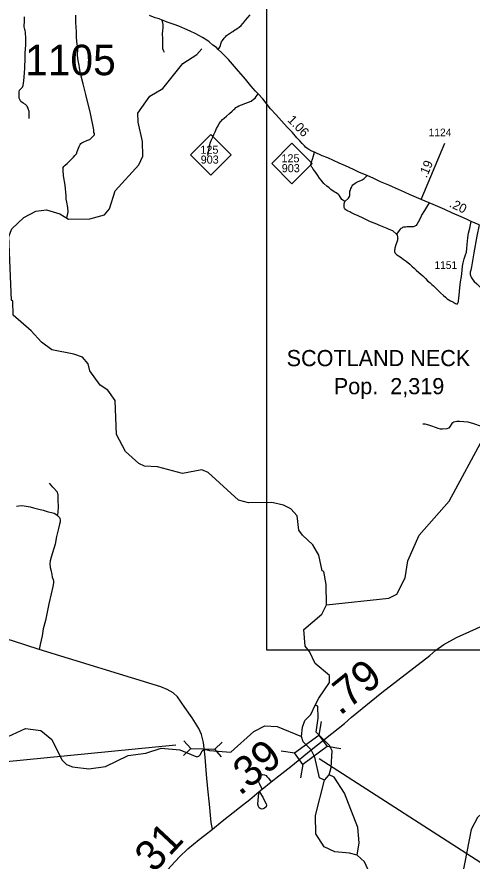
# Model space of a CAD drawing. Extents: x 2290615 to 2522933, y 819489 to 1012715.
# Drawn here: x 2456291 to 2463761, y 860488 to 874330 of the extents above; entities that cross this region are included whole.
import ezdxf

# ---------------------------------------------------------------- set-up
doc = ezdxf.new("R2010")
doc.units = 0
for name, color, linetype in [('Exist Civil Demographics City Label', 7, 'Continuous'), ('Exist Hydrographic Creek Single Shore', 7, 'Continuous'), ('Exist Hydrographic Misc Water Feature', 7, 'Continuous'), ('Exist Road Non-System Type 51', 7, 'Continuous'), ('Exist Road Primary NC Attributed', 7, 'Continuous'), ('Exist Road Primary NC Mileage Hundredths English Label', 7, 'Continuous'), ('Exist Road Primary NC Shield CELL', 7, 'Continuous'), ('Exist Road Primary NC Shield Number Label', 7, 'Continuous'), ('Exist Road Primary US Attributed', 7, 'Continuous'), ('Exist Road Primary US Mileage Hundredths English Label', 7, 'Continuous'), ('Exist Road Primary US Structure Standard Bridge CELL', 7, 'Continuous'), ('Exist Road Primary US Structure Standard Bridge Number Label', 7, 'Continuous'), ('Exist Road Secondary Mileage Hundredths English Label', 7, 'Continuous'), ('Exist Road Secondary Structure Pipe CELL', 7, 'Continuous'), ('Exist Road Secondary Structure Pipe Number Label', 7, 'Continuous'), ('Exist Road Secondary Type 51 Attributed', 7, 'Continuous'), ('Exist Road Secondary Type 51 Number Label', 7, 'Continuous'), ('Map Preparation Inset Cut Line', 7, 'Continuous')]:
    doc.layers.add(name, color=color, linetype=linetype)

msp = doc.modelspace()

# ---------------------------------------------------------------- linework, layer by layer
at = {"layer": 'Exist Hydrographic Creek Single Shore'}
for points in [[(2457901, 868041), (2457782, 868211), (2457656, 868294), (2457486, 868524), (2457459, 868641), (2457365, 868749), (2457223, 868802), (2456863, 868873), (2456695, 868994), (2456525, 869184), (2456230, 869438)], [(2461369, 864691), (2462392, 864798), (2462525, 864866), (2462662, 865134), (2462708, 865412), (2462893, 865830), (2463384, 866388), (2463967, 867472), (2464174, 868026), (2464200, 868129)], [(2461369, 864691), (2461364, 865022), (2461327, 865237), (2461302, 865246), (2461248, 865503), (2461145, 865676), (2460976, 865833), (2460916, 865916), (2460888, 866148), (2460786, 866262), (2460668, 866326), (2460476, 866368), (2460093, 866362), (2459925, 866408), (2459427, 866857), (2459326, 866905), (2459010, 866843), (2458600, 866954), (2458383, 866965), (2458291, 867007), (2458071, 867202), (2457925, 867485), (2457901, 868041)], [(2461187, 863045), (2461243, 863162), (2461423, 863416), (2461421, 863531), (2461184, 863728), (2461090, 863927), (2461022, 864010), (2461001, 864285), (2461297, 864537), (2461369, 864691)], [(2460962, 862533), (2460976, 862682), (2461016, 862792), (2461114, 862894), (2461187, 863045)], [(2461413, 861905), (2461445, 862025), (2461465, 862298), (2461422, 862381), (2461202, 862602), (2461232, 862830), (2461229, 863030), (2461187, 863045)], [(2461340, 861814), (2461256, 861853), (2461177, 862194), (2461122, 862315), (2460988, 862443), (2460962, 862533)], [(2461876, 860588), (2461906, 860789), (2461885, 861038), (2461668, 861604), (2461497, 861866), (2461413, 861905)], [(2462497, 858184), (2462312, 858288), (2462151, 858485), (2462096, 858742), (2462053, 859367), (2462091, 859602), (2462147, 859768), (2462176, 860019), (2462132, 860175), (2461994, 860475), (2461876, 860588)]]:
    msp.add_lwpolyline(points, dxfattribs=at)
at = {"layer": 'Exist Hydrographic Misc Water Feature'}
msp.add_line((2461340, 861814), (2461413, 861905), dxfattribs=at)
for points in [[(2456230, 869438), (2456226, 869671), (2456201, 869686), (2456159, 870728), (2456207, 870855), (2456404, 871040), (2456603, 871144), (2456777, 871164), (2456995, 871101), (2457138, 871011), (2457488, 871016), (2457729, 871085), (2457810, 871180), (2457906, 871479), (2458291, 871902), (2458355, 872046), (2458351, 872289), (2458280, 872604), (2458277, 872752), (2458473, 873032), (2458687, 873153), (2459014, 873563), (2459245, 873711), (2459327, 873803)], [(2467287, 864219), (2467208, 864289), (2466966, 864319), (2466781, 864416), (2466585, 864221), (2466284, 863693), (2466122, 863457), (2465426, 862686), (2465105, 862381), (2464886, 862037), (2464566, 861706), (2464360, 861536), (2463915, 861262), (2463849, 861204), (2463744, 861009), (2463605, 860274)], [(2456146, 862530), (2456435, 862660), (2456686, 862631), (2456863, 862484), (2457026, 862146), (2457103, 862070), (2457203, 862032), (2457470, 862003), (2457745, 862041), (2458117, 862220), (2458408, 862258), (2458657, 862338), (2458965, 862311), (2459244, 862200), (2459279, 862207), (2459304, 862234), (2459320, 862275), (2459333, 862296), (2459358, 862318), (2459395, 862317), (2459450, 862303), (2459799, 862273), (2460177, 862613), (2460359, 862706), (2460559, 862694), (2460962, 862533)], [(2461876, 860588), (2461750, 860619), (2461508, 860642), (2461332, 860723), (2461195, 860938), (2461190, 861236), (2461340, 861814)]]:
    msp.add_lwpolyline(points, dxfattribs=at)
at = {"layer": 'Exist Road Non-System Type 51'}
for points in [[(2459595, 873796), (2459622, 873834), (2459633, 873861), (2459638, 873890), (2459649, 873920), (2459663, 873943), (2459690, 873978), (2459714, 874005), (2459729, 874023), (2459745, 874034), (2459763, 874047), (2459814, 874080), (2459834, 874092), (2459869, 874116), (2459882, 874122), (2459904, 874137), (2459939, 874161), (2459972, 874190), (2459997, 874219), (2460008, 874232), (2460044, 874275), (2460121, 874361)], [(2456493, 872665), (2456491, 872733), (2456490, 872757), (2456492, 872765), (2456490, 872778), (2456489, 872794), (2456483, 872808), (2456475, 872831), (2456461, 872861), (2456453, 872872), (2456440, 872885), (2456431, 872893), (2456393, 872915), (2456355, 872943), (2456329, 872998), (2456329, 873094), (2456336, 873127), (2456357, 873152), (2456367, 873161), (2456381, 873176), (2456395, 873206), (2456403, 873280), (2456414, 873408), (2456419, 873496), (2456428, 873651), (2456426, 873737), (2456439, 873874), (2456440, 873977), (2456432, 874073), (2456425, 874104), (2456421, 874125), (2456412, 874165), (2456412, 874200), (2456414, 874235), (2456414, 874253), (2456418, 874282), (2456418, 874329)], [(2457113, 871029), (2457131, 871136), (2457125, 871203), (2457113, 871292), (2457101, 871341), (2457098, 871396), (2457083, 871570), (2457058, 871722), (2457052, 871817), (2457052, 871841), (2457052, 871860), (2457061, 871878), (2457083, 871900), (2457116, 871927), (2457171, 871982), (2457220, 872028), (2457244, 872055), (2457269, 872083), (2457281, 872122), (2457311, 872202), (2457327, 872239), (2457342, 872254), (2457357, 872263), (2457388, 872281), (2457440, 872303), (2457489, 872321), (2457528, 872355), (2457550, 872379), (2457562, 872394), (2457562, 872407), (2457562, 872416), (2457556, 872434), (2457553, 872480), (2457498, 872743), (2457421, 873057), (2457379, 873231), (2457339, 873380), (2457328, 873436), (2457320, 873496), (2457312, 873539), (2457295, 873613), (2457285, 873695), (2457290, 873805), (2457277, 873925), (2457269, 873996), (2457268, 874082), (2457258, 874238), (2457256, 874355)], [(2458711, 873747), (2458695, 873780), (2458688, 873806), (2458687, 873836), (2458686, 873864), (2458687, 873924), (2458687, 873982), (2458680, 874046), (2458688, 874108), (2458692, 874150), (2458692, 874206), (2458676, 874274)], [(2459423, 872055), (2459439, 872152), (2459453, 872208), (2459465, 872257), (2459481, 872304), (2459507, 872359), (2459523, 872399), (2459545, 872444), (2459569, 872499), (2459591, 872544), (2459610, 872579), (2459635, 872612), (2459665, 872649), (2459694, 872671), (2459729, 872702), (2459782, 872744), (2459823, 872784), (2459848, 872811), (2459868, 872824), (2459886, 872843), (2459903, 872853), (2459931, 872872), (2460093, 872929), (2460133, 872950), (2460175, 872978), (2460201, 872999), (2460219, 873024), (2460248, 873069)], [(2461674, 871300), (2461624, 871333), (2461580, 871404), (2461564, 871423), (2461521, 871450), (2461497, 871462), (2461444, 871502), (2461413, 871525), (2461374, 871556), (2461329, 871600), (2461286, 871652), (2461259, 871687), (2461230, 871729), (2461207, 871762), (2461178, 871800), (2461154, 871832), (2461139, 871853), (2461130, 871868), (2461122, 871885), (2461115, 871899), (2461115, 871911), (2461119, 871927), (2461126, 871953), (2461142, 871998), (2461156, 872049), (2461175, 872111)], [(2461674, 871300), (2461730, 871359), (2461750, 871386), (2461756, 871398), (2461753, 871419), (2461752, 871435), (2461752, 871454), (2461754, 871471), (2461763, 871491), (2461773, 871515), (2461779, 871534), (2461785, 871551), (2461792, 871561), (2461802, 871574), (2461817, 871589), (2461839, 871605), (2461856, 871616), (2461880, 871627), (2461917, 871641), (2461935, 871648), (2461955, 871658), (2461974, 871671), (2461988, 871682), (2462004, 871696), (2462037, 871727)], [(2462521, 870767), (2462461, 870820), (2462400, 870845), (2462388, 870849), (2462365, 870858), (2462259, 870905), (2462168, 870942), (2462093, 870972), (2461981, 871026), (2461880, 871071), (2461837, 871092), (2461792, 871114), (2461772, 871122), (2461752, 871133), (2461726, 871145), (2461705, 871156), (2461691, 871168), (2461677, 871178), (2461668, 871193), (2461663, 871203), (2461661, 871212), (2461660, 871224), (2461660, 871243), (2461661, 871263), (2461674, 871300)], [(2463054, 871282), (2463014, 871211), (2462980, 871157), (2462968, 871138), (2462940, 871097), (2462934, 871087), (2462911, 871034), (2462875, 870965), (2462855, 870928), (2462840, 870909), (2462830, 870903), (2462820, 870896), (2462800, 870889), (2462789, 870887), (2462755, 870886), (2462693, 870885), (2462673, 870884), (2462653, 870883), (2462635, 870881), (2462619, 870874), (2462605, 870867), (2462593, 870858), (2462582, 870851), (2462563, 870828), (2462521, 870767)], [(2462521, 870767), (2462528, 870749), (2462535, 870724), (2462538, 870708), (2462539, 870696), (2462537, 870682), (2462534, 870667), (2462528, 870651), (2462509, 870594), (2462493, 870536), (2462490, 870520), (2462488, 870503), (2462489, 870481), (2462494, 870468), (2462500, 870456), (2462511, 870442), (2462521, 870433), (2462550, 870412), (2462594, 870384), (2462608, 870374), (2462631, 870359), (2462676, 870327), (2462740, 870276), (2462773, 870243), (2462808, 870209), (2462840, 870176), (2462887, 870136), (2462949, 870084), (2462994, 870039), (2463031, 870002), (2463074, 869967), (2463099, 869940), (2463127, 869919), (2463146, 869898), (2463181, 869868), (2463243, 869808), (2463292, 869762), (2463321, 869735), (2463353, 869705), (2463404, 869675), (2463442, 869658), (2463457, 869648), (2463472, 869639), (2463487, 869631), (2463502, 869626), (2463518, 869627), (2463527, 869635), (2463531, 869646), (2463534, 869654), (2463536, 869661), (2463539, 869679), (2463543, 869714), (2463554, 869829), (2463560, 869887), (2463572, 869987), (2463584, 870074), (2463596, 870171), (2463605, 870243), (2463613, 870299), (2463628, 870362), (2463652, 870427), (2463668, 870474), (2463676, 870532), (2463679, 870600), (2463689, 870705), (2463703, 870781), (2463722, 870866), (2463743, 870976)], [(2464590, 867380), (2464376, 867433), (2464252, 867483), (2464006, 867582), (2463914, 867615), (2463786, 867660), (2463693, 867684), (2463626, 867690), (2463555, 867695), (2463509, 867694), (2463458, 867685), (2463428, 867662), (2463398, 867618), (2463379, 867588), (2463372, 867584), (2463347, 867575), (2463277, 867568), (2463243, 867569), (2463201, 867581), (2463159, 867597), (2463101, 867620), (2463052, 867637), (2462988, 867652), (2462950, 867654)], [(2456957, 866155), (2456970, 866201), (2456973, 866309), (2456971, 866397), (2456970, 866459), (2456969, 866487), (2456956, 866535), (2456879, 866621), (2456828, 866687)], [(2456957, 866155), (2456970, 866201), (2456973, 866309), (2456971, 866397), (2456970, 866459), (2456969, 866487), (2456956, 866535), (2456879, 866621), (2456828, 866687)], [(2456284, 866309), (2456360, 866316), (2456408, 866313), (2456511, 866294), (2456566, 866283), (2456651, 866259), (2456722, 866240), (2456790, 866222), (2456901, 866192), (2456929, 866177), (2456957, 866155)], [(2456284, 866309), (2456360, 866316), (2456408, 866313), (2456511, 866294), (2456566, 866283), (2456651, 866259), (2456722, 866240), (2456790, 866222), (2456901, 866192), (2456929, 866177), (2456957, 866155)], [(2456957, 866155), (2456988, 866123), (2456997, 866108), (2457003, 866084), (2456999, 866053), (2456991, 866014), (2456974, 865939), (2456941, 865812), (2456919, 865686), (2456854, 865471), (2456837, 865410), (2456834, 865366), (2456839, 865302), (2456849, 865263), (2456863, 865185), (2456871, 865142), (2456884, 865103), (2456892, 865080), (2456892, 865051), (2456879, 864993), (2456852, 864873), (2456817, 864707), (2456758, 864433), (2456725, 864295), (2456706, 864184), (2456689, 864111), (2456673, 864040), (2456656, 863955)], [(2460313, 861666), (2460276, 861750), (2460263, 861784), (2460255, 861824), (2460257, 861843), (2460260, 861864), (2460273, 861881), (2460289, 861896), (2460313, 861904), (2460329, 861907), (2460354, 861904), (2460379, 861890), (2460392, 861878), (2460421, 861846), (2460465, 861789)], [(2460313, 861666), (2460276, 861750), (2460263, 861784), (2460255, 861824), (2460257, 861843), (2460260, 861864), (2460273, 861881), (2460289, 861896), (2460313, 861904), (2460329, 861907), (2460354, 861904), (2460379, 861890), (2460392, 861878), (2460421, 861846), (2460465, 861789)], [(2460264, 861628), (2460325, 861535), (2460356, 861479), (2460381, 861430), (2460386, 861404), (2460380, 861378), (2460356, 861359), (2460334, 861345), (2460308, 861342), (2460282, 861350), (2460268, 861364), (2460258, 861384), (2460247, 861423), (2460248, 861483), (2460257, 861552), (2460264, 861628)], [(2460264, 861628), (2460325, 861535), (2460356, 861479), (2460381, 861430), (2460386, 861404), (2460380, 861378), (2460356, 861359), (2460334, 861345), (2460308, 861342), (2460282, 861350), (2460268, 861364), (2460258, 861384), (2460247, 861423), (2460248, 861483), (2460257, 861552), (2460264, 861628)]]:
    msp.add_lwpolyline(points, dxfattribs=at)
at = {"layer": 'Exist Road Primary NC Attributed'}
for points in [[(2462922, 871338), (2462734, 871420), (2462590, 871484), (2462564, 871495), (2462392, 871570), (2462259, 871626), (2462149, 871680), (2462037, 871727), (2461915, 871779), (2461815, 871828), (2461681, 871886), (2461579, 871931), (2461391, 872016), (2461300, 872053), (2461175, 872111), (2461130, 872130), (2461082, 872156), (2461049, 872178), (2461029, 872194), (2461010, 872216), (2460972, 872253), (2460933, 872296), (2460887, 872349), (2460812, 872433), (2460727, 872521), (2460632, 872627), (2460545, 872725), (2460455, 872824), (2460325, 872988), (2460248, 873069), (2460204, 873114), (2460130, 873198), (2460041, 873310), (2459894, 873478), (2459831, 873556), (2459764, 873633), (2459721, 873677), (2459689, 873709), (2459650, 873747), (2459595, 873796), (2459564, 873825), (2459508, 873868), (2459446, 873918), (2459405, 873948), (2459334, 873992), (2459277, 874024), (2459227, 874053), (2459135, 874096), (2459049, 874134), (2458948, 874175), (2458870, 874204), (2458773, 874239), (2458676, 874274), (2458626, 874295), (2458561, 874315), (2458469, 874353)], [(2463876, 870918), (2463743, 870976), (2463669, 871011), (2463582, 871050), (2463439, 871112), (2463312, 871172), (2463196, 871219), (2463119, 871254), (2463054, 871282), (2462922, 871338)]]:
    msp.add_lwpolyline(points, dxfattribs=at)
at = {"layer": 'Exist Road Primary NC Shield CELL'}
for points in [[(2459142, 872066), (2459475, 872399), (2459808, 872066), (2459475, 871733)], [(2460472, 871925), (2460805, 872258), (2461138, 871925), (2460805, 871592)]]:
    msp.add_lwpolyline(points, close=True, dxfattribs=at)
at = {"layer": 'Exist Road Primary US Attributed'}
for points in [[(2461122, 862315), (2461664, 862746), (2461782, 862850), (2462279, 863252), (2463066, 863859), (2463166, 863949), (2463299, 864037), (2463503, 864155), (2464331, 864528), (2464559, 864641)], [(2459500, 861012), (2459661, 861144), (2459943, 861368), (2460114, 861501), (2460264, 861628), (2460313, 861666), (2460465, 861789), (2460588, 861887), (2460787, 862040), (2461122, 862315)], [(2458348, 859881), (2458599, 860163), (2458823, 860413), (2458957, 860557), (2459097, 860691), (2459188, 860767), (2459283, 860841), (2459374, 860913), (2459500, 861012)]]:
    msp.add_lwpolyline(points, dxfattribs=at)
at = {"layer": 'Exist Road Primary US Structure Standard Bridge CELL'}
for p, q in [((2461284, 862775), (2461248, 862552)), ((2461608, 862329), (2461384, 862365)), ((2460849, 862257), (2460626, 862293)), ((2460982, 862074), (2460947, 861851))]:
    msp.add_line(p, q, dxfattribs=at)
msp.add_lwpolyline([(2461384, 862365), (2460983, 862073), (2460847, 862261), (2461248, 862552)], close=True, dxfattribs=at)
at = {"layer": 'Exist Road Primary US Structure Standard Bridge Number Label'}
msp.add_lwpolyline([(2461249, 862169), (2464057, 860365), (2464719, 858789)], dxfattribs=at)
at = {"layer": 'Exist Road Secondary Structure Pipe CELL'}
for p, q in [((2459033, 862461), (2459143, 862336)), ((2459025, 862219), (2459143, 862336)), ((2459143, 862336), (2459540, 862322)), ((2459659, 862439), (2459540, 862322)), ((2459650, 862198), (2459540, 862322))]:
    msp.add_line(p, q, dxfattribs=at)
at = {"layer": 'Exist Road Secondary Structure Pipe Number Label'}
msp.add_line((2458899, 862387), (2456064, 862111), dxfattribs=at)
at = {"layer": 'Exist Road Secondary Type 51 Attributed'}
msp.add_line((2462922, 871338), (2463315, 872259), dxfattribs=at)
for points in [[(2463876, 870918), (2463840, 870737), (2463789, 870463), (2463750, 870233), (2463737, 870175), (2463730, 870144), (2463729, 870130), (2463727, 870104), (2463737, 870074), (2463748, 870049), (2463774, 870017), (2463796, 869992), (2463840, 869952), (2464156, 869631), (2464275, 869496), (2464320, 869435), (2464355, 869375), (2464380, 869325), (2464392, 869280), (2464401, 869230), (2464405, 869200)], [(2459383, 862190), (2459355, 862433), (2459318, 862566), (2459279, 862663), (2459166, 862840), (2459048, 863006), (2458926, 863184), (2458857, 863246), (2458757, 863303), (2458653, 863346), (2456656, 863955), (2456220, 864101), (2454931, 864489), (2453414, 864962), (2452945, 865113), (2451905, 865424), (2451766, 865440), (2451387, 865450), (2449289, 865440), (2449115, 865433), (2449046, 865420)], [(2459500, 861012), (2459481, 861124), (2459454, 861420), (2459426, 861675), (2459401, 861907), (2459383, 862190)]]:
    msp.add_lwpolyline(points, dxfattribs=at)
at = {"layer": 'Map Preparation Inset Cut Line'}
msp.add_lwpolyline([(2460393, 882093), (2473407, 882093), (2473407, 863949), (2460393, 863949)], close=True, dxfattribs=at)

# ---------------------------------------------------------------- texts
at = {"layer": 'Exist Civil Demographics City Label'}
for s, p in [('SCOTLAND NECK', (2460717, 868603)), ('Pop.  2,319', (2461491, 868143))]:
    msp.add_text(s, height=265, dxfattribs=at).set_placement(p)
at = {"layer": 'Exist Road Primary NC Mileage Hundredths English Label'}
for s, rotation, p in [('1.06', 314.215, (2460720, 872629)), ('.20', 334.6405, (2463374, 871221))]:
    msp.add_text(s, height=150, rotation=rotation, dxfattribs=at).set_placement(p)
at = {"layer": 'Exist Road Primary NC Shield Number Label'}
for s, p in [('125', (2459302, 872086)), ('903', (2459307, 871924)), ('125', (2460632, 871945)), ('903', (2460637, 871783))]:
    msp.add_text(s, height=132.5, dxfattribs=at).set_placement(p)
at = {"layer": 'Exist Road Primary US Mileage Hundredths English Label'}
for s, rotation, p in [('.79', 38.9504, (2461593, 862863)), ('.39', 38.8438, (2459949, 861549)), ('.31', 46.8859, (2458415, 860148))]:
    msp.add_text(s, height=500, rotation=rotation, dxfattribs=at).set_placement(p)
at = {"layer": 'Exist Road Secondary Mileage Hundredths English Label'}
msp.add_text('.19', height=150, rotation=66.9141, dxfattribs=at).set_placement((2463014, 871680))
at = {"layer": 'Exist Road Secondary Type 51 Number Label'}
for s, height, p in [('1105', 500, (2456426, 873373)), ('1124', 125, (2463048, 872373)), ('1151', 125, (2463142, 870197))]:
    msp.add_text(s, height=height, rotation=360, dxfattribs=at).set_placement(p)

doc.saveas('drawing.dxf')
